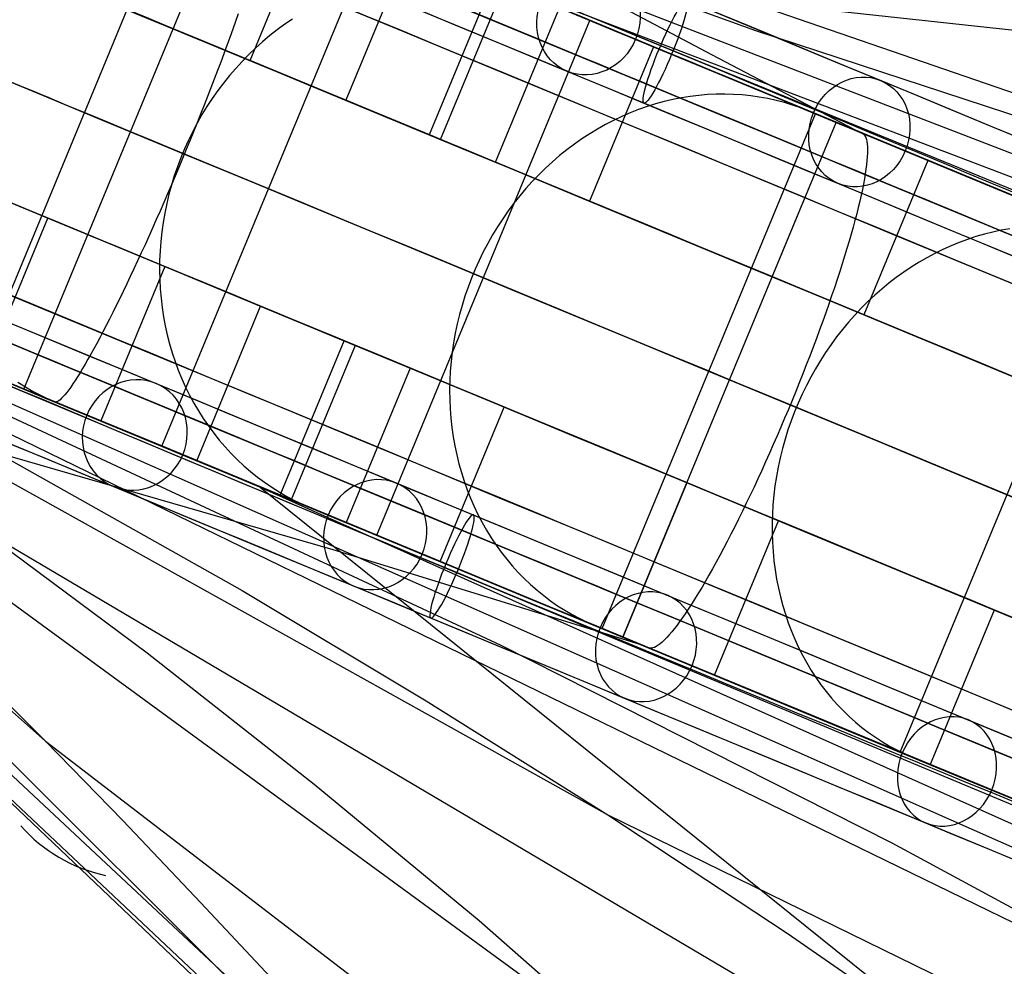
# Model space of a CAD drawing. Extents: x -3378 to 3007, y -425 to 173.
# Tile 361 of 396: x 2321 to 2374, y -49 to 2. Entities that reach past the tile are written whole.
import ezdxf

# ---------------------------------------------------------------- set-up
doc = ezdxf.new("R2010")
doc.units = 0
doc.layers.add('PREDEFINITO', color=7, linetype='CONTINUOUS')

msp = doc.modelspace()

# ---------------------------------------------------------------- linework, layer by layer
at = {"layer": 'PREDEFINITO'}
for p, q in [((2295.252, 25.621, 2292.514), (2476.158, -48.613, 2749.338)), ((2295.252, 25.621, 2159.016), (2439.952, -30.246, 2529.24)), ((2295.254, 25.623, 2025.81), (2406.097, -12.585, 2307.779)), ((2297.778, 24.577, 2357.763), (2361.07, 1.504, 2328.194)), ((2319.218, -16.776, 2497.242), (2330.699, 10.941, 2497.242)), ((2321.686, -17.798, 1382.973), (2333.167, 9.918, 1382.973)), ((2333.867, -0.113, 2568.391), (2337.312, 8.202, 2568.391)), ((2329.114, -20.875, 2531.486), (2340.595, 6.842, 2531.486)), ((2363.118, -2.48, 1375.576), (2340.844, 6.726, 1372.763)), ((2342.475, 6.063, 2566.207), (2339.031, -2.252, 2566.207)), ((2352.163, 2.05, 2565.549), (2343.574, 5.608, 2569.229)), ((2345.363, 4.859, 2573.067), (2395.669, -14.322, 2549.291)), ((2445.038, -6.081, 1578.015), (2345.788, 4.682, 1373.319)), ((2358.723, 0.195, 1380.103), (2351.065, 4.259, 1383.959)), ((2346.961, 4.204, 1374.414), (2343.517, -4.11, 1374.414)), ((2344.12, -4.36, 1368.449), (2347.564, 3.955, 1368.449)), ((2347.084, -5.588, 2602.49), (2350.528, 2.727, 2602.49)), ((2333.231, 2.412, 1350.474), (2333.085, 1.996, 1350.203)), ((2336.148, 2.126, 2612.56), (2335.734, 1.842, 2612.685)), ((2351.417, 2.355, 2588.767), (2357.46, -0.144, 2603.504)), ((2333.085, 1.996, 1350.203), (2332.934, 1.571, 1349.948)), ((2335.734, 1.842, 2612.685), (2335.328, 1.544, 2612.804)), ((2340.683, -25.667, 2565.549), (2352.163, 2.05, 2565.549)), ((2332.779, 1.139, 1349.708), (2332.619, 0.7, 1349.484)), ((2332.934, 1.571, 1349.948), (2332.779, 1.139, 1349.708)), ((2334.93, 1.231, 2612.916), (2334.543, 0.905, 2613.022)), ((2335.328, 1.544, 2612.804), (2334.93, 1.231, 2612.916)), ((2361.07, 1.504, 2328.194), (2383.481, -5.846, 2317.946)), ((2332.619, 0.7, 1349.484), (2332.455, 0.255, 1349.277)), ((2334.165, 0.565, 2613.122), (2333.797, 0.212, 2613.215)), ((2334.543, 0.905, 2613.022), (2334.165, 0.565, 2613.122)), ((2355.586, 0.632, 2600.033), (2352.142, -7.683, 2600.033)), ((2332.455, 0.255, 1349.277), (2332.287, -0.196, 1349.086)), ((2333.797, 0.212, 2613.215), (2333.441, -0.153, 2613.301)), ((2365.415, -3.439, 2599.294), (2357.005, 0.044, 2603.434)), ((2366.414, -3.843, 1376.06), (2358.723, 0.195, 1380.103)), ((2332.287, -0.196, 1349.086), (2332.115, -0.652, 1348.911)), ((2333.441, -0.153, 2613.301), (2333.095, -0.531, 2613.381)), ((2339.031, -2.252, 2566.207), (2333.867, -0.113, 2568.391)), ((2357.46, -0.144, 2603.504), (2363.796, -2.765, 2618.097)), ((2332.115, -0.652, 1348.911), (2331.939, -1.113, 1348.753)), ((2332.761, -0.92, 2613.453), (2332.44, -1.32, 2613.519)), ((2333.095, -0.531, 2613.381), (2332.761, -0.92, 2613.453)), ((2331.76, -1.578, 1348.613), (2331.578, -2.047, 1348.489)), ((2331.939, -1.113, 1348.753), (2331.76, -1.578, 1348.613)), ((2332.44, -1.32, 2613.519), (2332.13, -1.731, 2613.577)), ((2283.773, -2.091, 2292.514), (2464.185, -77.52, 2749.338)), ((2283.773, -2.092, 2159.016), (2425.595, -64.906, 2529.24)), ((2283.774, -2.094, 2025.81), (2389.168, -53.456, 2307.779)), ((2283.775, -2.094, 1892.53), (2353.131, -40.721, 2085.05)), ((2283.777, -2.096, 1626.077), (2354.949, -54.077, 1840.285)), ((2283.787, -2.086, 1492.468), (2322.849, -36.753, 1619.269)), ((2331.578, -2.047, 1348.489), (2331.393, -2.518, 1348.383)), ((2332.13, -1.731, 2613.577), (2331.834, -2.152, 2613.629)), ((2357.087, -2.119, 2645.177), (2356.621, -2.211, 2645.382)), ((2357.555, -2.043, 2644.969), (2357.087, -2.119, 2645.177)), ((2358.024, -1.986, 2644.756), (2357.555, -2.043, 2644.969)), ((2358.493, -1.945, 2644.54), (2358.024, -1.986, 2644.756)), ((2358.961, -1.923, 2644.321), (2358.493, -1.945, 2644.54)), ((2359.429, -1.918, 2644.099), (2358.961, -1.923, 2644.321)), ((2359.895, -1.93, 2643.873), (2359.429, -1.918, 2644.099)), ((2360.359, -1.96, 2643.646), (2359.895, -1.93, 2643.873)), ((2360.821, -2.008, 2643.416), (2360.359, -1.96, 2643.646)), ((2361.279, -2.073, 2643.184), (2360.821, -2.008, 2643.416)), ((2361.734, -2.156, 2642.95), (2361.279, -2.073, 2643.184)), ((2331.393, -2.518, 1348.383), (2331.205, -2.993, 1348.295)), ((2331.55, -2.583, 2613.673), (2331.28, -3.024, 2613.71)), ((2331.834, -2.152, 2613.629), (2331.55, -2.583, 2613.673)), ((2355.235, -2.592, 2645.969), (2354.779, -2.752, 2646.155)), ((2355.694, -2.448, 2645.778), (2355.235, -2.592, 2645.969)), ((2356.156, -2.321, 2645.582), (2355.694, -2.448, 2645.778)), ((2356.621, -2.211, 2645.382), (2356.156, -2.321, 2645.582)), ((2362.185, -2.256, 2642.715), (2361.734, -2.156, 2642.95)), ((2362.63, -2.373, 2642.479), (2362.185, -2.256, 2642.715)), ((2363.071, -2.507, 2642.242), (2362.63, -2.373, 2642.479)), ((2363.505, -2.658, 2642.005), (2363.071, -2.507, 2642.242)), ((2385.44, -11.722, 1379.202), (2363.118, -2.48, 1375.576)), ((2286.297, -3.14, 2357.763), (2347.367, -31.579, 2328.194)), ((2331.205, -2.993, 1348.295), (2331.015, -3.469, 1348.224)), ((2331.28, -3.024, 2613.71), (2331.024, -3.473, 2613.739)), ((2352.814, -30.692, 1386.798), (2364.295, -2.975, 1386.798)), ((2353.88, -3.123, 2646.511), (2353.438, -3.333, 2646.681)), ((2354.327, -2.93, 2646.336), (2353.88, -3.123, 2646.511)), ((2354.779, -2.752, 2646.155), (2354.327, -2.93, 2646.336)), ((2363.934, -2.826, 2641.767), (2363.505, -2.658, 2642.005)), ((2363.796, -2.765, 2618.097), (2370.423, -5.506, 2632.539)), ((2367.216, -4.185, 2639.93), (2363.934, -2.826, 2641.767)), ((2364.295, -2.975, 1386.798), (2365.548, -3.494, 1376.892)), ((2286.36, -3.327, 1369.529), (2346.535, -63.335, 1550.259)), ((2331.024, -3.473, 2613.739), (2330.782, -3.93, 2613.761)), ((2331.015, -3.469, 1348.224), (2330.822, -3.947, 1348.17)), ((2353.002, -3.559, 2646.844), (2352.571, -3.8, 2647.002)), ((2353.438, -3.333, 2646.681), (2353.002, -3.559, 2646.844)), ((2353.934, -31.155, 2599.294), (2365.415, -3.439, 2599.294)), ((2361.972, -11.755, 2636.136), (2365.416, -3.44, 2636.136)), ((2330.782, -3.93, 2613.761), (2330.554, -4.395, 2613.776)), ((2330.822, -3.947, 1348.17), (2330.627, -4.425, 1348.135)), ((2343.517, -4.11, 1374.414), (2344.12, -4.36, 1368.449)), ((2352.148, -4.057, 2647.153), (2351.732, -4.329, 2647.299)), ((2352.571, -3.8, 2647.002), (2352.148, -4.057, 2647.153)), ((2366.3, -3.806, 1370.946), (2366.802, -4.014, 1366.983)), ((2366.802, -4.014, 1366.983), (2366.863, -4.049, 1366.47)), ((2366.863, -4.049, 1366.47), (2366.918, -4.1, 1365.958)), ((2366.918, -4.1, 1365.958), (2366.966, -4.168, 1365.447)), ((2366.966, -4.168, 1365.447), (2367.006, -4.253, 1364.938)), ((2330.554, -4.395, 2613.776), (2330.341, -4.867, 2613.783)), ((2330.627, -4.425, 1348.135), (2330.431, -4.904, 1348.117)), ((2351.323, -4.615, 2647.437), (2350.923, -4.916, 2647.569)), ((2351.732, -4.329, 2647.299), (2351.323, -4.615, 2647.437)), ((2367.006, -4.253, 1364.938), (2367.04, -4.353, 1364.431)), ((2367.04, -4.353, 1364.431), (2367.066, -4.47, 1363.927)), ((2367.066, -4.47, 1363.927), (2367.085, -4.603, 1363.427)), ((2367.085, -4.603, 1363.427), (2367.097, -4.751, 1362.931)), ((2367.097, -4.751, 1362.931), (2367.102, -4.915, 1362.44)), ((2330.341, -4.867, 2613.783), (2330.143, -5.345, 2613.783)), ((2330.431, -4.904, 1348.117), (2330.233, -5.382, 1348.117)), ((2350.531, -5.231, 2647.693), (2350.149, -5.559, 2647.811)), ((2350.923, -4.916, 2647.569), (2350.531, -5.231, 2647.693)), ((2367.09, -5.29, 1361.474), (2367.073, -5.5, 1361.001)), ((2367.1, -5.095, 1361.954), (2367.09, -5.29, 1361.474)), ((2367.102, -4.915, 1362.44), (2367.1, -5.095, 1361.954)), ((2329.96, -5.829, 2613.776), (2329.792, -6.319, 2613.761)), ((2330.143, -5.345, 2613.783), (2329.96, -5.829, 2613.776)), ((2330.233, -5.382, 1348.117), (2330.033, -5.86, 1348.135)), ((2352.142, -7.683, 2600.033), (2347.084, -5.588, 2602.49)), ((2350.149, -5.559, 2647.811), (2349.776, -5.901, 2647.922)), ((2370.355, -5.486, 2633.41), (2366.911, -13.801, 2633.41)), ((2367.049, -5.724, 1360.535), (2367.018, -5.963, 1360.077)), ((2367.073, -5.5, 1361.001), (2367.049, -5.724, 1360.535)), ((2370.423, -5.506, 2632.539), (2377.337, -8.367, 2646.823)), ((2329.833, -6.336, 1348.17), (2329.631, -6.81, 1348.224)), ((2329.792, -6.319, 2613.761), (2329.64, -6.814, 2613.739)), ((2330.033, -5.86, 1348.135), (2329.833, -6.336, 1348.17)), ((2349.413, -6.256, 2648.025), (2349.06, -6.623, 2648.121)), ((2349.776, -5.901, 2647.922), (2349.413, -6.256, 2648.025)), ((2366.98, -6.216, 1359.627), (2366.935, -6.483, 1359.186)), ((2367.018, -5.963, 1360.077), (2366.98, -6.216, 1359.627)), ((2380.347, -9.624, 2632.581), (2372.141, -6.225, 2637.174)), ((2322.989, -8.596, 2532.067), (2317.733, -6.419, 2533.976)), ((2329.631, -6.81, 1348.224), (2329.429, -7.281, 1348.295)), ((2329.64, -6.814, 2613.739), (2329.504, -7.312, 2613.71)), ((2349.06, -6.623, 2648.121), (2348.719, -7.002, 2648.209)), ((2366.883, -6.764, 1358.753), (2366.824, -7.058, 1358.331)), ((2366.935, -6.483, 1359.186), (2366.883, -6.764, 1358.753)), ((2329.429, -7.281, 1348.295), (2329.226, -7.75, 1348.383)), ((2329.504, -7.312, 2613.71), (2329.383, -7.815, 2613.673)), ((2348.389, -7.393, 2648.289), (2348.07, -7.794, 2648.362)), ((2348.719, -7.002, 2648.209), (2348.389, -7.393, 2648.289)), ((2366.758, -7.365, 1357.919), (2366.685, -7.684, 1357.518)), ((2366.824, -7.058, 1358.331), (2366.758, -7.365, 1357.919)), ((2329.226, -7.75, 1348.383), (2329.023, -8.214, 1348.489)), ((2329.383, -7.815, 2613.673), (2329.279, -8.32, 2613.629)), ((2348.07, -7.794, 2648.362), (2347.763, -8.207, 2648.427)), ((2366.685, -7.684, 1357.518), (2366.605, -8.015, 1357.128)), ((2329.023, -8.214, 1348.489), (2328.821, -8.674, 1348.613)), ((2329.279, -8.32, 2613.629), (2329.191, -8.828, 2613.577)), ((2347.763, -8.207, 2648.427), (2347.469, -8.629, 2648.484)), ((2366.519, -8.359, 1356.75), (2366.427, -8.713, 1356.384)), ((2366.605, -8.015, 1357.128), (2366.519, -8.359, 1356.75)), ((2319.545, -16.911, 2532.067), (2322.989, -8.596, 2532.067)), ((2328.821, -8.674, 1348.613), (2328.618, -9.13, 1348.753)), ((2329.191, -8.828, 2613.577), (2329.119, -9.337, 2613.519)), ((2347.469, -8.629, 2648.484), (2347.188, -9.061, 2648.533)), ((2366.427, -8.713, 1356.384), (2366.328, -9.079, 1356.031)), ((2328.618, -9.13, 1348.753), (2328.417, -9.58, 1348.911)), ((2329.119, -9.337, 2613.519), (2329.063, -9.848, 2613.453)), ((2346.92, -9.502, 2648.574), (2346.665, -9.952, 2648.606)), ((2347.188, -9.061, 2648.533), (2346.92, -9.502, 2648.574)), ((2366.222, -9.454, 1355.691), (2366.111, -9.84, 1355.364)), ((2366.328, -9.079, 1356.031), (2366.222, -9.454, 1355.691)), ((2373.392, -9.46, 2679.524), (2372.939, -9.591, 2679.739)), ((2373.847, -9.346, 2679.304), (2373.392, -9.46, 2679.524)), ((2374.303, -9.25, 2679.08), (2373.847, -9.346, 2679.304)), ((2374.761, -9.17, 2678.851), (2374.303, -9.25, 2679.08)), ((2328.216, -10.024, 1349.086), (2328.016, -10.462, 1349.277)), ((2328.417, -9.58, 1348.911), (2328.216, -10.024, 1349.086)), ((2329.063, -9.848, 2613.453), (2329.024, -10.359, 2613.381)), ((2346.665, -9.952, 2648.606), (2346.424, -10.409, 2648.631)), ((2366.111, -9.84, 1355.364), (2365.993, -10.236, 1355.051)), ((2368.867, -37.341, 2632.581), (2380.347, -9.624, 2632.581)), ((2372.043, -9.903, 2680.152), (2371.6, -10.084, 2680.35)), ((2372.489, -9.739, 2679.948), (2372.043, -9.903, 2680.152)), ((2372.939, -9.591, 2679.739), (2372.489, -9.739, 2679.948)), ((2328.016, -10.462, 1349.277), (2327.817, -10.892, 1349.484)), ((2329.024, -10.359, 2613.381), (2329.002, -10.87, 2613.301)), ((2346.424, -10.409, 2648.631), (2346.197, -10.874, 2648.647)), ((2365.993, -10.236, 1355.051), (2365.87, -10.641, 1354.753)), ((2370.728, -10.495, 2680.728), (2370.299, -10.724, 2680.908)), ((2371.161, -10.281, 2680.542), (2370.728, -10.495, 2680.728)), ((2371.6, -10.084, 2680.35), (2371.161, -10.281, 2680.542)), ((2327.817, -10.892, 1349.484), (2327.62, -11.316, 1349.708)), ((2329.002, -10.87, 2613.301), (2328.995, -11.381, 2613.215)), ((2346.197, -10.874, 2648.647), (2345.984, -11.346, 2648.655)), ((2365.741, -11.054, 1354.469), (2365.606, -11.475, 1354.199)), ((2365.87, -10.641, 1354.753), (2365.741, -11.054, 1354.469)), ((2369.877, -10.968, 2681.081), (2369.461, -11.228, 2681.247)), ((2370.299, -10.724, 2680.908), (2369.877, -10.968, 2681.081)), ((2329.275, -11.2, 2568.391), (2325.831, -19.515, 2568.391)), ((2327.62, -11.316, 1349.708), (2327.424, -11.731, 1349.948)), ((2328.995, -11.381, 2613.215), (2329.006, -11.89, 2613.122)), ((2334.439, -13.339, 2566.207), (2329.275, -11.2, 2568.391)), ((2345.984, -11.346, 2648.655), (2345.786, -11.825, 2648.655)), ((2365.606, -11.475, 1354.199), (2365.466, -11.904, 1353.945)), ((2369.052, -11.503, 2681.406), (2368.65, -11.792, 2681.558)), ((2369.461, -11.228, 2681.247), (2369.052, -11.503, 2681.406)), ((2329.372, -20.969, 1372.763), (2307.033, -11.746, 1370.729)), ((2327.231, -12.138, 1350.203), (2327.04, -12.536, 1350.474)), ((2327.424, -11.731, 1349.948), (2327.231, -12.138, 1350.203)), ((2329.006, -11.89, 2613.122), (2329.033, -12.397, 2613.022)), ((2345.786, -11.825, 2648.655), (2345.603, -12.309, 2648.647)), ((2366.911, -13.801, 2633.41), (2361.972, -11.755, 2636.136)), ((2365.466, -11.904, 1353.945), (2365.321, -12.34, 1353.707)), ((2368.256, -12.096, 2681.703), (2367.871, -12.413, 2681.839)), ((2368.65, -11.792, 2681.558), (2368.256, -12.096, 2681.703)), ((2327.04, -12.536, 1350.474), (2326.851, -12.924, 1350.759)), ((2329.033, -12.397, 2613.022), (2329.076, -12.902, 2612.916)), ((2345.603, -12.309, 2648.647), (2345.434, -12.798, 2648.631)), ((2365.321, -12.34, 1353.707), (2365.171, -12.783, 1353.484)), ((2367.871, -12.413, 2681.839), (2367.494, -12.744, 2681.969)), ((2326.851, -12.924, 1350.759), (2326.665, -13.303, 1351.059)), ((2329.076, -12.902, 2612.916), (2329.136, -13.404, 2612.804)), ((2345.434, -12.798, 2648.631), (2345.281, -13.292, 2648.606)), ((2365.015, -13.232, 1353.278), (2364.855, -13.686, 1353.088)), ((2365.171, -12.783, 1353.484), (2365.015, -13.232, 1353.278)), ((2367.127, -13.088, 2682.09), (2366.769, -13.445, 2682.203)), ((2367.494, -12.744, 2681.969), (2367.127, -13.088, 2682.09)), ((2326.481, -13.671, 1351.374), (2326.301, -14.029, 1351.702)), ((2326.665, -13.303, 1351.059), (2326.481, -13.671, 1351.374)), ((2329.136, -13.404, 2612.804), (2329.212, -13.902, 2612.685)), ((2330.995, -21.654, 2566.207), (2334.439, -13.339, 2566.207)), ((2345.281, -13.292, 2648.606), (2345.143, -13.791, 2648.574)), ((2364.855, -13.686, 1353.088), (2364.691, -14.145, 1352.914)), ((2366.769, -13.445, 2682.203), (2366.421, -13.814, 2682.308)), ((2326.301, -14.029, 1351.702), (2326.124, -14.375, 1352.044)), ((2329.212, -13.902, 2612.685), (2329.305, -14.396, 2612.56)), ((2345.021, -14.292, 2648.533), (2344.915, -14.796, 2648.484)), ((2345.143, -13.791, 2648.574), (2345.021, -14.292, 2648.533)), ((2364.691, -14.145, 1352.914), (2364.522, -14.609, 1352.757)), ((2366.084, -14.195, 2682.405), (2365.758, -14.587, 2682.493)), ((2366.421, -13.814, 2682.308), (2366.084, -14.195, 2682.405)), ((2338.344, -26.452, 1383.959), (2296.956, -14.51, 1401.835)), ((2325.951, -14.71, 1352.4), (2325.782, -15.032, 1352.767)), ((2326.124, -14.375, 1352.044), (2325.951, -14.71, 1352.4)), ((2329.305, -14.396, 2612.56), (2329.413, -14.886, 2612.43)), ((2344.915, -14.796, 2648.484), (2344.824, -15.303, 2648.427)), ((2364.522, -14.609, 1352.757), (2364.349, -15.077, 1352.617)), ((2365.758, -14.587, 2682.493), (2365.442, -14.99, 2682.573)), ((2325.616, -15.343, 1353.147), (2325.454, -15.64, 1353.539)), ((2325.782, -15.032, 1352.767), (2325.616, -15.343, 1353.147)), ((2329.413, -14.886, 2612.43), (2329.538, -15.369, 2612.293)), ((2335.481, -23.512, 1374.414), (2338.925, -15.197, 1374.414)), ((2338.925, -15.197, 1374.414), (2339.528, -15.447, 1368.449)), ((2344.824, -15.303, 2648.427), (2344.749, -15.811, 2648.362)), ((2364.349, -15.077, 1352.617), (2364.172, -15.548, 1352.495)), ((2365.442, -14.99, 2682.573), (2365.139, -15.404, 2682.644)), ((2325.454, -15.64, 1353.539), (2325.297, -15.924, 1353.943)), ((2329.538, -15.369, 2612.293), (2329.678, -15.847, 2612.151)), ((2329.678, -15.847, 2612.151), (2329.834, -16.318, 2612.003)), ((2339.528, -15.447, 1368.449), (2336.083, -23.761, 1368.449)), ((2344.749, -15.811, 2648.362), (2344.69, -16.321, 2648.289)), ((2364.172, -15.548, 1352.495), (2363.992, -16.021, 1352.389)), ((2364.848, -15.827, 2682.706), (2364.569, -16.26, 2682.76)), ((2365.139, -15.404, 2682.644), (2364.848, -15.827, 2682.706)), ((2325.145, -16.195, 1354.357), (2324.997, -16.452, 1354.781)), ((2325.297, -15.924, 1353.943), (2325.145, -16.195, 1354.357)), ((2329.834, -16.318, 2612.003), (2330.006, -16.782, 2611.85)), ((2344.69, -16.321, 2648.289), (2344.648, -16.83, 2648.209)), ((2363.992, -16.021, 1352.389), (2363.808, -16.497, 1352.301)), ((2364.569, -16.26, 2682.76), (2364.303, -16.702, 2682.805)), ((2318.764, -16.575, 2528.504), (2323.605, -18.581, 2543.752)), ((2324.716, -16.924, 1355.659), (2324.583, -17.138, 1356.111)), ((2324.854, -16.695, 1355.215), (2324.716, -16.924, 1355.659)), ((2324.997, -16.452, 1354.781), (2324.854, -16.695, 1355.215)), ((2330.006, -16.782, 2611.85), (2330.193, -17.238, 2611.692)), ((2342.491, -16.674, 2602.49), (2339.047, -24.989, 2602.49)), ((2347.549, -18.769, 2600.033), (2342.491, -16.674, 2602.49)), ((2344.648, -16.83, 2648.209), (2344.621, -17.34, 2648.121)), ((2363.808, -16.497, 1352.301), (2363.62, -16.975, 1352.23)), ((2364.303, -16.702, 2682.805), (2364.05, -17.153, 2682.841)), ((2313.303, -17.308, 2106.372), (2333.444, -28.641, 2095.749)), ((2320.367, -17.252, 2534.703), (2329.114, -20.875, 2531.486)), ((2321.375, -17.428, 2573.859), (2321.783, -17.684, 2573.67)), ((2324.455, -17.337, 1356.572), (2324.333, -17.521, 1357.041)), ((2324.583, -17.138, 1356.111), (2324.455, -17.337, 1356.572)), ((2330.193, -17.238, 2611.692), (2330.395, -17.686, 2611.529)), ((2344.621, -17.34, 2648.121), (2344.611, -17.849, 2648.025)), ((2363.43, -17.453, 1352.177), (2363.237, -17.932, 1352.142)), ((2363.62, -16.975, 1352.23), (2363.43, -17.453, 1352.177)), ((2364.05, -17.153, 2682.841), (2363.81, -17.611, 2682.868)), ((2322.516, -18.142, 1373.014), (2321.686, -17.798, 1382.973)), ((2321.783, -17.684, 2573.67), (2322.201, -17.924, 2573.481)), ((2322.201, -17.924, 2573.481), (2322.627, -18.149, 2573.291)), ((2324.002, -17.98, 1358.487), (2323.904, -18.101, 1358.98)), ((2324.107, -17.843, 1357.998), (2324.002, -17.98, 1358.487)), ((2324.217, -17.69, 1357.516), (2324.107, -17.843, 1357.998)), ((2324.333, -17.521, 1357.041), (2324.217, -17.69, 1357.516)), ((2330.395, -17.686, 2611.529), (2330.612, -18.126, 2611.362)), ((2344.611, -17.849, 2648.025), (2344.617, -18.356, 2647.922)), ((2363.237, -17.932, 1352.142), (2363.041, -18.412, 1352.124)), ((2363.81, -17.611, 2682.868), (2363.584, -18.076, 2682.886)), ((2322.627, -18.149, 2573.291), (2323.061, -18.358, 2573.101)), ((2323.347, -18.486, 1363.054), (2323.014, -18.348, 1367.038)), ((2323.061, -18.358, 2573.101), (2323.502, -18.55, 2572.91)), ((2323.393, -18.495, 1362.538), (2323.347, -18.486, 1363.054)), ((2323.446, -18.488, 1362.023), (2323.393, -18.495, 1362.538)), ((2323.506, -18.465, 1361.51), (2323.446, -18.488, 1362.023)), ((2323.573, -18.425, 1360.998), (2323.506, -18.465, 1361.51)), ((2323.646, -18.368, 1360.488), (2323.573, -18.425, 1360.998)), ((2323.725, -18.296, 1359.982), (2323.646, -18.368, 1360.488)), ((2323.811, -18.206, 1359.479), (2323.725, -18.296, 1359.982)), ((2323.904, -18.101, 1358.98), (2323.811, -18.206, 1359.479)), ((2330.612, -18.126, 2611.362), (2330.843, -18.556, 2611.19)), ((2344.617, -18.356, 2647.922), (2344.639, -18.862, 2647.811)), ((2363.041, -18.412, 1352.124), (2362.843, -18.89, 1352.124)), ((2363.371, -18.548, 2682.895), (2363.173, -19.027, 2682.895)), ((2363.584, -18.076, 2682.886), (2363.371, -18.548, 2682.895)), ((2323.502, -18.55, 2572.91), (2326.939, -19.974, 2571.438)), ((2323.605, -18.581, 2543.752), (2328.749, -20.714, 2558.883)), ((2330.843, -18.556, 2611.19), (2331.089, -18.976, 2611.013)), ((2331.089, -18.976, 2611.013), (2331.349, -19.386, 2610.833)), ((2344.105, -27.084, 2600.033), (2347.549, -18.769, 2600.033)), ((2344.639, -18.862, 2647.811), (2344.677, -19.364, 2647.693)), ((2362.843, -18.89, 1352.124), (2362.642, -19.367, 1352.142)), ((2363.173, -19.027, 2682.895), (2362.989, -19.511, 2682.886)), ((2331.349, -19.386, 2610.833), (2331.623, -19.785, 2610.648)), ((2344.677, -19.364, 2647.693), (2344.731, -19.864, 2647.569)), ((2362.642, -19.367, 1352.142), (2362.44, -19.843, 1352.177)), ((2362.989, -19.511, 2682.886), (2362.82, -20, 2682.868)), ((2331.623, -19.785, 2610.648), (2331.91, -20.173, 2610.46)), ((2344.731, -19.864, 2647.569), (2344.802, -20.36, 2647.437)), ((2362.44, -19.843, 1352.177), (2362.237, -20.316, 1352.23)), ((2362.82, -20, 2682.868), (2362.666, -20.493, 2682.841)), ((2331.91, -20.173, 2610.46), (2332.21, -20.549, 2610.269)), ((2332.21, -20.549, 2610.269), (2332.522, -20.913, 2610.074)), ((2344.802, -20.36, 2647.437), (2344.888, -20.851, 2647.299)), ((2362.237, -20.316, 1352.23), (2362.031, -20.786, 1352.301)), ((2362.666, -20.493, 2682.841), (2362.526, -20.991, 2682.805)), ((2328.749, -20.714, 2558.883), (2334.195, -22.972, 2573.89)), ((2351.632, -30.209, 1375.576), (2329.372, -20.969, 1372.763)), ((2332.522, -20.913, 2610.074), (2332.847, -21.264, 2609.876)), ((2344.888, -20.851, 2647.299), (2344.99, -21.338, 2647.153)), ((2362.031, -20.786, 1352.301), (2361.825, -21.252, 1352.389)), ((2362.526, -20.991, 2682.805), (2362.402, -21.491, 2682.76)), ((2332.847, -21.264, 2609.876), (2333.184, -21.603, 2609.676)), ((2333.184, -21.603, 2609.676), (2333.533, -21.927, 2609.473)), ((2344.99, -21.338, 2647.153), (2345.108, -21.819, 2647.002)), ((2361.618, -21.715, 1352.495), (2361.41, -22.173, 1352.617)), ((2361.825, -21.252, 1352.389), (2361.618, -21.715, 1352.495)), ((2362.402, -21.491, 2682.76), (2362.293, -21.995, 2682.706)), ((2332.093, -22.109, 2569.229), (2340.683, -25.667, 2565.549)), ((2333.533, -21.927, 2609.473), (2333.892, -22.239, 2609.268)), ((2333.892, -22.239, 2609.268), (2334.262, -22.535, 2609.061)), ((2345.108, -21.819, 2647.002), (2345.241, -22.293, 2646.844)), ((2361.41, -22.173, 1352.617), (2361.201, -22.626, 1352.757)), ((2362.293, -21.995, 2682.706), (2362.2, -22.5, 2682.644)), ((2334.262, -22.535, 2609.061), (2334.643, -22.818, 2608.851)), ((2345.241, -22.293, 2646.844), (2345.39, -22.762, 2646.681)), ((2345.39, -22.762, 2646.681), (2345.554, -23.223, 2646.511)), ((2361.201, -22.626, 1352.757), (2360.993, -23.073, 1352.914)), ((2362.2, -22.5, 2682.644), (2362.122, -23.007, 2682.573)), ((2333.888, -22.845, 2573.067), (2383.023, -44.853, 2549.291)), ((2334.195, -22.972, 2573.89), (2339.939, -25.355, 2588.767)), ((2412.104, -85.59, 1578.015), (2334.314, -23.019, 1373.319)), ((2334.643, -22.818, 2608.851), (2335.033, -23.085, 2608.641)), ((2335.033, -23.085, 2608.641), (2335.433, -23.337, 2608.429)), ((2345.554, -23.223, 2646.511), (2345.734, -23.676, 2646.336)), ((2357.38, -22.841, 2636.136), (2353.936, -31.156, 2636.136)), ((2362.319, -24.887, 2633.41), (2357.38, -22.841, 2636.136)), ((2360.993, -23.073, 1352.914), (2360.784, -23.514, 1353.088)), ((2362.122, -23.007, 2682.573), (2362.059, -23.515, 2682.493)), ((2335.433, -23.337, 2608.429), (2335.841, -23.574, 2608.216)), ((2335.841, -23.574, 2608.216), (2336.258, -23.795, 2608.003)), ((2336.258, -23.795, 2608.003), (2336.682, -24, 2607.789)), ((2345.734, -23.676, 2646.336), (2345.928, -24.12, 2646.155)), ((2360.784, -23.514, 1353.088), (2360.576, -23.949, 1353.278)), ((2362.059, -23.515, 2682.493), (2362.013, -24.023, 2682.405)), ((2336.682, -24, 2607.789), (2337.114, -24.189, 2607.574)), ((2337.114, -24.189, 2607.574), (2340.478, -25.582, 2605.918)), ((2345.928, -24.12, 2646.155), (2346.136, -24.556, 2645.969)), ((2360.369, -24.376, 1353.484), (2360.162, -24.795, 1353.707)), ((2360.576, -23.949, 1353.278), (2360.369, -24.376, 1353.484)), ((2362.013, -24.023, 2682.405), (2361.982, -24.531, 2682.308)), ((2346.136, -24.556, 2645.969), (2346.36, -24.983, 2645.778)), ((2358.875, -33.202, 2633.41), (2362.319, -24.887, 2633.41)), ((2360.162, -24.795, 1353.707), (2359.956, -25.206, 1353.945)), ((2361.982, -24.531, 2682.308), (2361.967, -25.038, 2682.203)), ((2319.213, -25.22, 1862.64), (2390.952, -67.61, 2063.684)), ((2319.213, -25.22, 1862.64), (2328.335, -31.997, 1856.924)), ((2339.939, -25.355, 2588.767), (2345.979, -27.861, 2603.504)), ((2346.36, -24.983, 2645.778), (2346.597, -25.399, 2645.582)), ((2346.597, -25.399, 2645.582), (2346.848, -25.806, 2645.382)), ((2359.956, -25.206, 1353.945), (2359.752, -25.609, 1354.199)), ((2361.967, -25.038, 2682.203), (2361.968, -25.543, 2682.09)), ((2346.848, -25.806, 2645.382), (2347.112, -26.201, 2645.177)), ((2359.752, -25.609, 1354.199), (2359.549, -26.002, 1354.469)), ((2361.968, -25.543, 2682.09), (2361.984, -26.046, 2681.969)), ((2346.633, -28.994, 1380.103), (2338.344, -26.452, 1383.959)), ((2347.112, -26.201, 2645.177), (2347.39, -26.585, 2644.969)), ((2359.348, -26.385, 1354.753), (2359.15, -26.759, 1355.051)), ((2359.549, -26.002, 1354.469), (2359.348, -26.385, 1354.753)), ((2361.984, -26.046, 2681.969), (2362.017, -26.547, 2681.839)), ((2347.39, -26.585, 2644.969), (2347.681, -26.957, 2644.756)), ((2347.681, -26.957, 2644.756), (2347.984, -27.317, 2644.54)), ((2359.15, -26.759, 1355.051), (2358.953, -27.121, 1355.364)), ((2362.017, -26.547, 2681.839), (2362.065, -27.044, 2681.703)), ((2358.835, -76.053, 1603.518), (2307.746, -27.472, 1449.839)), ((2358.835, -76.053, 1603.518), (2307.746, -27.472, 1449.839)), ((2347.984, -27.317, 2644.54), (2348.299, -27.665, 2644.321)), ((2358.759, -27.473, 1355.691), (2358.567, -27.813, 1356.031)), ((2358.953, -27.121, 1355.364), (2358.759, -27.473, 1355.691)), ((2362.065, -27.044, 2681.703), (2362.129, -27.537, 2681.558)), ((2362.129, -27.537, 2681.558), (2362.208, -28.026, 2681.406)), ((2345.525, -27.672, 2603.434), (2353.934, -31.155, 2599.294)), ((2345.979, -27.861, 2603.504), (2352.313, -30.488, 2618.097)), ((2348.299, -27.665, 2644.321), (2348.626, -27.999, 2644.099)), ((2348.626, -27.999, 2644.099), (2348.964, -28.32, 2643.873)), ((2358.567, -27.813, 1356.031), (2358.379, -28.142, 1356.384)), ((2362.208, -28.026, 2681.406), (2362.303, -28.509, 2681.247)), ((2348.964, -28.32, 2643.873), (2349.314, -28.626, 2643.646)), ((2358.194, -28.458, 1356.75), (2358.012, -28.761, 1357.128)), ((2358.379, -28.142, 1356.384), (2358.194, -28.458, 1356.75)), ((2362.303, -28.509, 2681.247), (2362.414, -28.987, 2681.081)), ((2333.444, -28.641, 2095.749), (2343.35, -34.579, 2090.408)), ((2354.926, -31.576, 1376.06), (2346.633, -28.994, 1380.103)), ((2349.314, -28.626, 2643.646), (2349.674, -28.919, 2643.416)), ((2349.674, -28.919, 2643.416), (2350.044, -29.197, 2643.184)), ((2357.834, -29.052, 1357.518), (2357.66, -29.329, 1357.919)), ((2358.012, -28.761, 1357.128), (2357.834, -29.052, 1357.518)), ((2362.414, -28.987, 2681.081), (2362.539, -29.459, 2680.908)), ((2350.044, -29.197, 2643.184), (2350.424, -29.46, 2642.95)), ((2350.424, -29.46, 2642.95), (2350.813, -29.708, 2642.715)), ((2357.489, -29.593, 1358.331), (2357.323, -29.842, 1358.753)), ((2357.66, -29.329, 1357.919), (2357.489, -29.593, 1358.331)), ((2362.539, -29.459, 2680.908), (2362.68, -29.923, 2680.728)), ((2350.813, -29.708, 2642.715), (2351.211, -29.941, 2642.479)), ((2351.211, -29.941, 2642.479), (2351.618, -30.157, 2642.242)), ((2351.618, -30.157, 2642.242), (2352.032, -30.358, 2642.005)), ((2357.162, -30.078, 1359.186), (2357.005, -30.299, 1359.627)), ((2357.323, -29.842, 1358.753), (2357.162, -30.078, 1359.186)), ((2362.68, -29.923, 2680.728), (2362.836, -30.381, 2680.542)), ((2373.926, -29.695, 2669.188), (2370.482, -38.01, 2669.188)), ((2378.732, -31.686, 2666.198), (2373.926, -29.695, 2669.188)), ((2373.951, -39.458, 1379.202), (2351.632, -30.209, 1375.576)), ((2352.032, -30.358, 2642.005), (2352.453, -30.542, 2641.767)), ((2352.313, -30.488, 2618.097), (2358.937, -33.235, 2632.539)), ((2352.453, -30.542, 2641.767), (2355.736, -31.902, 2639.93)), ((2354.068, -31.211, 1376.892), (2352.814, -30.692, 1386.798)), ((2356.706, -30.696, 1360.535), (2356.564, -30.871, 1361.001)), ((2356.853, -30.505, 1360.077), (2356.706, -30.696, 1360.535)), ((2357.005, -30.299, 1359.627), (2356.853, -30.505, 1360.077)), ((2362.836, -30.381, 2680.542), (2363.007, -30.83, 2680.35)), ((2364.719, -81.055, 1612.743), (2311.665, -31.091, 1454.692)), ((2356.296, -31.176, 1361.954), (2356.171, -31.305, 1362.44)), ((2356.427, -31.032, 1361.474), (2356.296, -31.176, 1361.954)), ((2356.564, -30.871, 1361.001), (2356.427, -31.032, 1361.474)), ((2363.007, -30.83, 2680.35), (2363.192, -31.271, 2680.152)), ((2347.367, -31.579, 2328.194), (2368.411, -42.228, 2317.946)), ((2355.321, -31.73, 1366.983), (2354.82, -31.522, 1370.946)), ((2355.39, -31.749, 1366.47), (2355.321, -31.73, 1366.983)), ((2355.465, -31.751, 1365.958), (2355.39, -31.749, 1366.47)), ((2355.547, -31.736, 1365.447), (2355.465, -31.751, 1365.958)), ((2355.635, -31.705, 1364.938), (2355.547, -31.736, 1365.447)), ((2355.73, -31.658, 1364.431), (2355.635, -31.705, 1364.938)), ((2355.831, -31.594, 1363.927), (2355.73, -31.658, 1364.431)), ((2355.938, -31.514, 1363.427), (2355.831, -31.594, 1363.927)), ((2356.052, -31.417, 1362.931), (2355.938, -31.514, 1363.427)), ((2356.171, -31.305, 1362.44), (2356.052, -31.417, 1362.931)), ((2363.192, -31.271, 2680.152), (2363.391, -31.703, 2679.948)), ((2363.391, -31.703, 2679.948), (2363.605, -32.126, 2679.739)), ((2367.538, -82.02, 1611.493), (2314.055, -32.059, 1453.59)), ((2328.335, -31.997, 1856.924), (2337.325, -39.06, 1851.265)), ((2363.605, -32.126, 2679.739), (2363.833, -32.539, 2679.524)), ((2318.652, -32.553, 1621.806), (2322.849, -36.753, 1619.269)), ((2363.833, -32.539, 2679.524), (2364.074, -32.941, 2679.304)), ((2358.937, -33.235, 2632.539), (2365.849, -36.101, 2646.823)), ((2364.074, -32.941, 2679.304), (2364.328, -33.332, 2679.08)), ((2364.328, -33.332, 2679.08), (2364.596, -33.712, 2678.851)), ((2364.596, -33.712, 2678.851), (2364.876, -34.08, 2678.618)), ((2360.66, -33.942, 2637.174), (2368.867, -37.341, 2632.581)), ((2364.876, -34.08, 2678.618), (2365.168, -34.435, 2678.381)), ((2365.168, -34.435, 2678.381), (2365.473, -34.778, 2678.14)), ((2343.35, -34.579, 2090.408), (2353.131, -40.721, 2085.05)), ((2365.473, -34.778, 2678.14), (2365.789, -35.108, 2677.896)), ((2365.789, -35.108, 2677.896), (2366.116, -35.424, 2677.65)), ((2366.116, -35.424, 2677.65), (2366.455, -35.726, 2677.4)), ((2366.455, -35.726, 2677.4), (2366.803, -36.014, 2677.148)), ((2366.803, -36.014, 2677.148), (2367.162, -36.288, 2676.893)), ((2365.849, -36.101, 2646.823), (2373.046, -39.084, 2660.944)), ((2367.162, -36.288, 2676.893), (2367.531, -36.546, 2676.637)), ((2367.531, -36.546, 2676.637), (2367.908, -36.789, 2676.379)), ((2322.849, -36.753, 1619.269), (2389.395, -87.86, 1821.023)), ((2322.849, -36.753, 1619.269), (2327.017, -41.032, 1616.915)), ((2367.908, -36.789, 2676.379), (2368.295, -37.017, 2676.121)), ((2368.295, -37.017, 2676.121), (2368.689, -37.229, 2675.861)), ((2368.689, -37.229, 2675.861), (2369.092, -37.424, 2675.6)), ((2369.092, -37.424, 2675.6), (2369.501, -37.604, 2675.339)), ((2369.501, -37.604, 2675.339), (2372.694, -38.926, 2673.324)), ((2337.325, -39.06, 1851.265), (2346.192, -46.416, 1845.704)), ((2373.046, -39.084, 2660.944), (2380.524, -42.182, 2674.891)), ((2388.783, -45.594, 1382.063), (2373.951, -39.458, 1379.202)), ((2353.131, -40.721, 2085.05), (2429.551, -78.125, 2287.676)), ((2353.131, -40.721, 2085.05), (2362.779, -47.083, 2079.68)), ((2327.017, -41.032, 1616.915), (2331.226, -45.454, 1614.703)), ((2368.411, -42.228, 2317.946), (2389.168, -53.456, 2307.779)), ((2331.226, -45.454, 1614.703), (2335.501, -50.037, 1612.614)), ((2346.192, -46.416, 1845.704), (2354.949, -54.077, 1840.285)), ((2362.779, -47.083, 2079.68), (2372.296, -53.676, 2074.316))]:
    msp.add_line(p, q, dxfattribs=at)
at = {"layer": 'PREDEFINITO', "extrusion": (0.375352, -0.155476, 0.91375)}
msp.add_circle((902.028, -929.422, 3256.362), 3, dxfattribs=at)
at = {"layer": 'PREDEFINITO', "extrusion": (0.917018, -0.379841, 0.121651)}
msp.add_circle((902.028, 1096.569, 2327.41), 3, dxfattribs=at)
at = {"layer": 'PREDEFINITO', "extrusion": (0.416431, -0.172491, 0.892655)}
msp.add_circle((902.028, -767.18, 3334.946), 3, dxfattribs=at)
at = {"layer": 'PREDEFINITO', "extrusion": (-0.333728, 0.138234, -0.932479)}
msp.add_circle((-872.028, -1086.261, -3170.666), 3, dxfattribs=at)
at = {"layer": 'PREDEFINITO', "extrusion": (-0.375352, 0.155476, -0.91375)}
msp.add_circle((-872.028, -929.422, -3256.362), 3, dxfattribs=at)
at = {"layer": 'PREDEFINITO', "extrusion": (-0.917018, 0.379841, -0.121651)}
msp.add_circle((-872.028, 1096.569, -2327.41), 3, dxfattribs=at)
at = {"layer": 'PREDEFINITO', "extrusion": (-0.416431, 0.172491, -0.892655)}
msp.add_circle((-872.028, -767.18, -3334.946), 3, dxfattribs=at)
at = {"layer": 'PREDEFINITO', "extrusion": (-0.4568, 0.189213, -0.869213)}
msp.add_circle((-872.028, -600.001, -3405.955), 3, dxfattribs=at)
at = {"layer": 'PREDEFINITO', "extrusion": (-0.382683, -0.92388, 1.48291e-15)}
msp.add_arc((2855.726, 2295, -897.634), 765.607, 90.328796, 179.999998, dxfattribs=at)
at = {"layer": 'PREDEFINITO', "extrusion": (-0.382683, -0.92388, 8.47377e-16)}
msp.add_arc((2085.726, 2115, -897.634), 765.607, 270.328797, 359.999997, dxfattribs=at)
at = {"layer": 'PREDEFINITO', "extrusion": (-0.382683, -0.92388, -2.23212e-16)}
msp.add_arc((2855.726, 2295, -902.028), 755, 91.138407, 179.999998, dxfattribs=at)
at = {"layer": 'PREDEFINITO', "extrusion": (-0.382683, -0.92388, -7.97186e-16)}
msp.add_arc((2085.726, 2115, -902.028), 755, 271.138411, 359.999994, dxfattribs=at)
at = {"layer": 'PREDEFINITO', "extrusion": (0.382683, 0.92388, -1.1978e-15)}
msp.add_arc((-2855.73, 2294, 905.028), 747.999, 359.999975, 88.076932, dxfattribs=at)
at = {"layer": 'PREDEFINITO', "extrusion": (-0.382683, -0.92388, 1.33089e-16)}
msp.add_arc((2085.731, 2114, -905.028), 747.999, 271.923078, 0.000014, dxfattribs=at)
at = {"layer": 'PREDEFINITO', "extrusion": (-0.382683, -0.92388, -8.78413e-16)}
for centre in [(2855.726, 2295, -902.028), (2855.726, 2295, -893.028)]:
    msp.add_arc(centre, 751, 91.449718, 179.999998, dxfattribs=at)
at = {"layer": 'PREDEFINITO', "extrusion": (-0.382683, -0.92388, 4.55473e-16)}
msp.add_arc((2085.726, 2115, -902.028), 751, 271.449717, 359.999999, dxfattribs=at)
at = {"layer": 'PREDEFINITO', "extrusion": (0.382683, 0.92388, 9.57203e-16)}
msp.add_arc((-2855.73, 2294, 902.028), 750.999, 359.999975, 88.076932, dxfattribs=at)
at = {"layer": 'PREDEFINITO', "extrusion": (-0.382683, -0.92388, -6.50676e-16)}
msp.add_arc((2855.726, 2295, -900.028), 751, 91.449718, 179.999998, dxfattribs=at)
at = {"layer": 'PREDEFINITO', "extrusion": (-0.382683, -0.92388, -2.1147e-15)}
msp.add_arc((2085.726, 2115, -900.028), 751, 271.449718, 359.999999, dxfattribs=at)
at = {"layer": 'PREDEFINITO', "extrusion": (0.382683, 0.92388, -2.01245e-16)}
msp.add_arc((-2855.726, 2295, 902.028), 744.999, 0.000002, 88.076906, dxfattribs=at)
at = {"layer": 'PREDEFINITO', "extrusion": (0.382683, 0.92388, -5.36653e-16)}
msp.add_arc((-2085.726, 2115, 902.028), 744.999, 180, 268.076908, dxfattribs=at)
at = {"layer": 'PREDEFINITO', "extrusion": (-0.382683, -0.92388, -1.67704e-16)}
msp.add_arc((2085.731, 2114, -902.028), 744.999, 271.923078, 0.000014, dxfattribs=at)
at = {"layer": 'PREDEFINITO', "extrusion": (0.382683, 0.92388, 1.74412e-15)}
msp.add_arc((-2855.73, 2294, 902.028), 744.999, 359.999975, 88.076932, dxfattribs=at)
at = {"layer": 'PREDEFINITO', "extrusion": (-0.382683, -0.92388, 5.94126e-16)}
msp.add_arc((2085.731, 2114, -902.028), 750.999, 271.923078, 0.000014, dxfattribs=at)
at = {"layer": 'PREDEFINITO', "extrusion": (0.382683, 0.92388, 9.98169e-16)}
msp.add_arc((-2855.73, 2294, 899.028), 747.999, 359.999975, 88.076932, dxfattribs=at)
at = {"layer": 'PREDEFINITO', "extrusion": (-0.382683, -0.92388, 4.69571e-16)}
msp.add_arc((2855.726, 2295, -900.028), 744.999, 91.923096, 179.999997, dxfattribs=at)
at = {"layer": 'PREDEFINITO', "extrusion": (-0.382683, -0.92388, -2.75035e-15)}
msp.add_arc((2085.726, 2115, -900.028), 744.999, 271.923094, 360, dxfattribs=at)
at = {"layer": 'PREDEFINITO', "extrusion": (-0.382683, -0.92388, 1.99634e-16)}
msp.add_arc((2085.731, 2114, -899.028), 747.999, 271.923078, 0.000014, dxfattribs=at)
at = {"layer": 'PREDEFINITO', "extrusion": (-0.382683, -0.92388, 4.94557e-16)}
msp.add_arc((2855.726, 2295, -902.028), 735, 92.729396, 180.000003, dxfattribs=at)
at = {"layer": 'PREDEFINITO', "extrusion": (-0.382683, -0.92388, 1.73095e-15)}
msp.add_arc((2085.726, 2115, -902.028), 735, 272.729402, 359.999996, dxfattribs=at)
at = {"layer": 'PREDEFINITO', "extrusion": (-0.382683, -0.92388, 6.22162e-16)}
msp.add_arc((2855.726, 2295, -887.028), 770, 90, 180, dxfattribs=at)
at = {"layer": 'PREDEFINITO', "extrusion": (-0.382683, -0.92388, -1.68873e-15)}
msp.add_arc((2085.726, 2115, -887.028), 770, 270, 0, dxfattribs=at)
at = {"layer": 'PREDEFINITO', "extrusion": (-0.382683, -0.92388, -3.57872e-15)}
msp.add_arc((2085.726, 2115, -893.028), 751, 271.449718, 359.999999, dxfattribs=at)
at = {"layer": 'PREDEFINITO', "extrusion": (-0.382683, -0.92388, -1.68461e-15)}
msp.add_arc((2855.726, 2295, -893.028), 748, 91.685444, 179.999998, dxfattribs=at)
at = {"layer": 'PREDEFINITO', "extrusion": (-0.382683, -0.92388, -2.5104e-15)}
msp.add_arc((2085.726, 2115, -893.028), 748, 271.685443, 359.999999, dxfattribs=at)
at = {"layer": 'PREDEFINITO', "extrusion": (-0.382683, -0.92388, -6.03735e-16)}
msp.add_arc((2855.726, 2295, -893.028), 744.999, 91.923096, 179.999997, dxfattribs=at)
at = {"layer": 'PREDEFINITO', "extrusion": (-0.382683, -0.92388, -3.32054e-15)}
msp.add_arc((2085.726, 2115, -893.028), 744.999, 271.923094, 360, dxfattribs=at)
at = {"layer": 'PREDEFINITO', "extrusion": (0.147056, -0.964857, -0.217776)}
msp.add_arc((-14595.557, 8698.783, -215.403), 17992.674, 339.8255925, 340.5538188, dxfattribs=at)
at = {"layer": 'PREDEFINITO', "extrusion": (-0.382683, -0.92388, 2.11844e-16)}
msp.add_arc((2855.726, 2295, -876.421), 765.607, 90.328796, 179.999998, dxfattribs=at)
at = {"layer": 'PREDEFINITO', "extrusion": (-0.382683, -0.92388, -3.1474e-15)}
msp.add_arc((2085.726, 2115, -876.421), 765.607, 270.328797, 359.999997, dxfattribs=at)
at = {"layer": 'PREDEFINITO', "extrusion": (-0.382683, -0.92388, 5.85608e-16)}
msp.add_arc((2855.726, 2295, -881.028), 751, 91.449718, 179.999998, dxfattribs=at)
at = {"layer": 'PREDEFINITO', "extrusion": (-0.382683, -0.92388, -1.04108e-15)}
msp.add_arc((2085.726, 2115, -881.028), 751, 271.449718, 359.999999, dxfattribs=at)
at = {"layer": 'PREDEFINITO', "extrusion": (-0.382683, -0.92388, -5.29882e-16)}
msp.add_arc((2855.726, 2295, -887.028), 735, 92.729396, 180.000003, dxfattribs=at)
at = {"layer": 'PREDEFINITO', "extrusion": (-0.382683, -0.92388, 7.06509e-17)}
msp.add_arc((2085.726, 2115, -887.028), 735, 272.729402, 359.999996, dxfattribs=at)
at = {"layer": 'PREDEFINITO', "extrusion": (-0.382683, -0.92388, -6.60631e-17)}
msp.add_arc((2855.726, 2295, -881.028), 748, 91.685444, 179.999998, dxfattribs=at)
at = {"layer": 'PREDEFINITO', "extrusion": (-0.382683, -0.92388, -1.58552e-15)}
msp.add_arc((2085.726, 2115, -881.028), 748, 271.685443, 359.999999, dxfattribs=at)
at = {"layer": 'PREDEFINITO', "extrusion": (-0.382683, -0.92388, -4.36031e-16)}
msp.add_arc((2855.726, 2295, -881.028), 744.999, 91.923096, 179.999997, dxfattribs=at)
at = {"layer": 'PREDEFINITO', "extrusion": (-0.382683, -0.92388, -1.27455e-15)}
msp.add_arc((2085.726, 2115, -881.028), 744.999, 271.923094, 360, dxfattribs=at)
at = {"layer": 'PREDEFINITO', "extrusion": (-0.382683, -0.92388, -2.55099e-16)}
msp.add_arc((2855.726, 2295, -872.028), 755, 91.138407, 179.999998, dxfattribs=at)
at = {"layer": 'PREDEFINITO', "extrusion": (-0.382683, -0.92388, -5.42086e-16)}
msp.add_arc((2085.726, 2115, -872.028), 755, 271.138411, 359.999994, dxfattribs=at)
at = {"layer": 'PREDEFINITO', "extrusion": (-0.382683, -0.92388, 7.48277e-16)}
msp.add_arc((2855.726, 2295, -874.028), 751, 91.449718, 179.999998, dxfattribs=at)
at = {"layer": 'PREDEFINITO', "extrusion": (-0.382683, -0.92388, -1.78936e-15)}
msp.add_arc((2085.726, 2115, -874.028), 751, 271.449718, 359.999999, dxfattribs=at)
at = {"layer": 'PREDEFINITO', "extrusion": (0.382683, 0.92388, 7.65263e-16)}
msp.add_arc((-2855.73, 2294, 875.028), 747.999, 359.999975, 88.076932, dxfattribs=at)
at = {"layer": 'PREDEFINITO', "extrusion": (-0.382683, -0.92388, -1.33089e-16)}
msp.add_arc((2085.731, 2114, -875.028), 747.999, 271.923078, 0.000014, dxfattribs=at)
at = {"layer": 'PREDEFINITO', "extrusion": (-0.382683, -0.92388, -1.13868e-15)}
msp.add_arc((2855.726, 2295, -872.028), 751, 91.449718, 179.999998, dxfattribs=at)
at = {"layer": 'PREDEFINITO', "extrusion": (-0.382683, -0.92388, -7.15744e-16)}
msp.add_arc((2085.726, 2115, -872.028), 751, 271.449717, 359.999999, dxfattribs=at)
at = {"layer": 'PREDEFINITO', "extrusion": (0.382683, 0.92388, 3.63077e-16)}
msp.add_arc((-2855.73, 2294, 872.028), 750.999, 359.999975, 88.076932, dxfattribs=at)
at = {"layer": 'PREDEFINITO', "extrusion": (-0.382683, -0.92388, 2.68327e-16)}
msp.add_arc((2855.726, 2295, -874.028), 744.999, 91.923096, 179.999997, dxfattribs=at)
at = {"layer": 'PREDEFINITO', "extrusion": (-0.382683, -0.92388, -6.70816e-16)}
msp.add_arc((2085.726, 2115, -874.028), 744.999, 271.923094, 360, dxfattribs=at)
at = {"layer": 'PREDEFINITO', "extrusion": (0.382683, 0.92388, 1.60996e-15)}
msp.add_arc((-2855.726, 2295, 872.028), 744.999, 0.000002, 88.076906, dxfattribs=at)
at = {"layer": 'PREDEFINITO', "extrusion": (0.382683, 0.92388, 1.27455e-15)}
msp.add_arc((-2085.726, 2115, 872.028), 744.999, 180, 268.076908, dxfattribs=at)
at = {"layer": 'PREDEFINITO', "extrusion": (-0.382683, -0.92388, 2.51556e-15)}
msp.add_arc((2085.731, 2114, -872.028), 744.999, 271.923078, 0.000014, dxfattribs=at)
at = {"layer": 'PREDEFINITO', "extrusion": (0.382683, 0.92388, -1.60996e-15)}
msp.add_arc((-2855.73, 2294, 872.028), 744.999, 359.999975, 88.076932, dxfattribs=at)
at = {"layer": 'PREDEFINITO', "extrusion": (-0.382683, -0.92388, 1.38629e-15)}
msp.add_arc((2085.731, 2114, -872.028), 750.999, 271.923078, 0.000014, dxfattribs=at)
at = {"layer": 'PREDEFINITO', "extrusion": (0.382683, 0.92388, 2.99451e-16)}
msp.add_arc((-2855.73, 2294, 869.028), 747.999, 359.999975, 88.076932, dxfattribs=at)
at = {"layer": 'PREDEFINITO', "extrusion": (-0.382683, -0.92388, -2.26252e-15)}
msp.add_arc((2085.731, 2114, -869.028), 747.999, 271.923078, 0.000014, dxfattribs=at)
at = {"layer": 'PREDEFINITO', "extrusion": (-0.382683, -0.92388, -1.41302e-16)}
msp.add_arc((2855.726, 2295, -872.028), 735, 92.729396, 180.000003, dxfattribs=at)
at = {"layer": 'PREDEFINITO', "extrusion": (-0.382683, -0.92388, 9.18462e-16)}
msp.add_arc((2085.726, 2115, -872.028), 735, 272.729402, 359.999996, dxfattribs=at)
at = {"layer": 'PREDEFINITO', "extrusion": (-0.786241, -0.578272, 0.217776)}
msp.add_arc((-15513.662, 9029.369, -1266.174), 17992.674, 339.8255925, 340.5538188, dxfattribs=at)
at = {"layer": 'PREDEFINITO', "extrusion": (0.299258, -0.294769, 0.9075)}
msp.add_arc((1609.666, -901.187, 2060.942), 10, 176.117, 209.77, dxfattribs=at)

doc.saveas('drawing.dxf')
